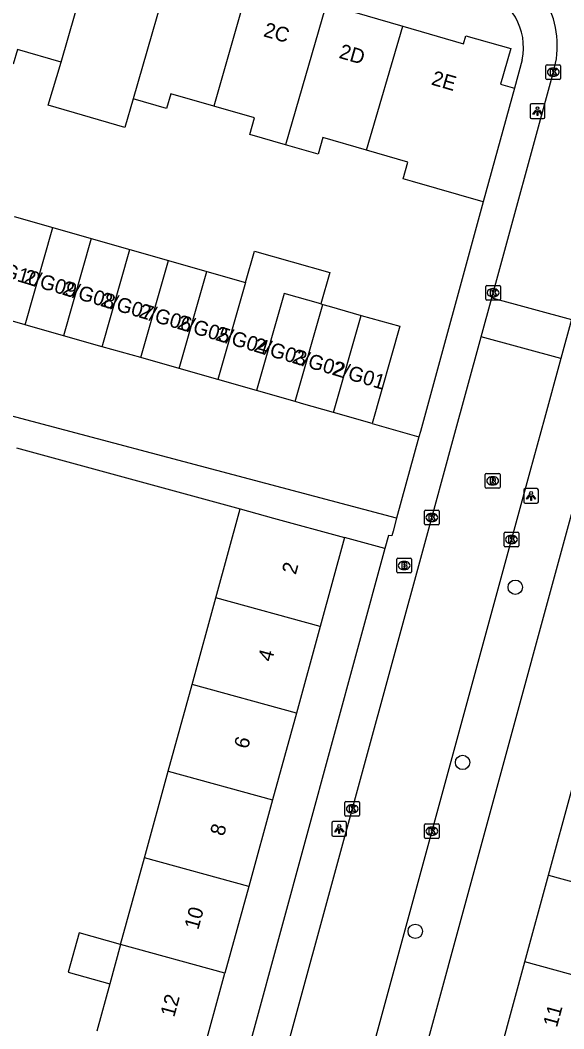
# Model space of a CAD drawing. Extents: x 159822 to 160765, y 380693 to 381634.
# Drawn here: x 160297.8 to 160334.7, y 381108.1 to 381176.6 of the extents above; entities that cross this region are included whole.
import ezdxf

# ---------------------------------------------------------------- set-up
doc = ezdxf.new("R2010")
doc.units = 0
for name, color, linetype in [('IMGEO_Boom', 7, 'Continuous'), ('IMGEO_Brandkraan', 7, 'Continuous'), ('IMGEO_Erf', 7, 'Continuous'), ('IMGEO_Kolk', 7, 'Continuous'), ('IMGEO_Lichtpunt', 7, 'Continuous'), ('IMGEO_Muur', 7, 'Continuous'), ('IMGEO_Pand', 7, 'Continuous'), ('IMGEO_Pand_nummerreeks', 7, 'Continuous'), ('IMGEO_Rijbaan_lokaal_open', 7, 'Continuous'), ('IMGEO_Rioolput', 7, 'Continuous'), ('IMGEO_Voetpad_open', 7, 'Continuous')]:
    doc.layers.add(name, color=color, linetype=linetype)

msp = doc.modelspace()

# ---------------------------------------------------------------- linework, layer by layer
at = {"layer": 'IMGEO_Boom'}
for centre in [(160331.394, 381138.096), (160327.814, 381126.2), (160324.601, 381114.736)]:
    msp.add_circle(centre, 0.489, dxfattribs=at)
at = {"layer": 'IMGEO_Brandkraan'}
for p, q in [((160323.345, 381139.141), (160323.345, 381139.993)), ((160323.42, 381140.067), (160324.272, 381140.067)), ((160323.833, 381139.847), (160323.858, 381139.847)), ((160324.346, 381139.993), (160324.346, 381139.141)), ((160324.272, 381139.067), (160323.42, 381139.067)), ((160323.856, 381139.287), (160323.831, 381139.287))]:
    msp.add_line(p, q, dxfattribs=at)
for points in [[(160323.345, 381139.141), (160323.345, 381139.993)], [(160323.42, 381140.067), (160324.272, 381140.067)], [(160323.693, 381139.767), (160323.693, 381139.367), (160323.906, 381139.367)], [(160323.924, 381139.767), (160323.693, 381139.767)], [(160323.872, 381139.686), (160323.818, 381139.686), (160323.818, 381139.61)], [(160323.818, 381139.61), (160323.871, 381139.61)], [(160324.346, 381139.993), (160324.346, 381139.141)], [(160324.272, 381139.067), (160323.42, 381139.067)], [(160323.88, 381139.534), (160323.818, 381139.534), (160323.818, 381139.453)], [(160323.818, 381139.453), (160323.88, 381139.453)]]:
    msp.add_lwpolyline(points, dxfattribs=at)
for centre, radius, start, end in [((160323.422, 381139.991), 0.0765, 91.55205, 178.44795), ((160323.422, 381139.991), 0.0765, 91.55205, 178.44795), ((160323.873, 381139.648), 0.0379, 267.82845, 90.93552), ((160323.928, 381139.622), 0.145, 59.4692, 91.53667), ((160323.953, 381139.669), 0.0922, 285.51372, 58.15012), ((160323.958, 381139.477), 0.105, 301.31148, 78.98903), ((160324.27, 381139.991), 0.0765, 1.55205, 88.44795), ((160324.27, 381139.991), 0.0765, 1.55205, 88.44795), ((160323.422, 381139.143), 0.0765, 181.55205, 268.44795), ((160323.422, 381139.143), 0.0765, 181.55205, 268.44795), ((160323.881, 381139.493), 0.0404, 269.87594, 90.50774), ((160323.912, 381139.618), 0.251, 268.66757, 293.53466), ((160324.27, 381139.143), 0.0765, 271.55205, 358.44795), ((160324.27, 381139.143), 0.0765, 271.55205, 358.44795)]:
    msp.add_arc(centre, radius, start, end, dxfattribs=at)
for centre, major_axis, ratio, start_param, end_param in [((160323.832, 381139.567), (-0.387, 0.002), 0.722429, 4.712389, 7.853982), ((160323.857, 381139.567), (-0.39, 0.002), 0.717154, 1.570796, 4.712389)]:
    msp.add_ellipse(centre, major_axis=major_axis, ratio=ratio, start_param=start_param, end_param=end_param, dxfattribs=at)
at = {"layer": 'IMGEO_Erf'}
msp.add_lwpolyline([(160321.675, 381149.201), (160324.851, 381148.297)], dxfattribs=at)
at = {"layer": 'IMGEO_Kolk'}
for p, q in [((160333.476, 381172.635), (160333.476, 381173.487)), ((160333.551, 381173.561), (160334.403, 381173.561)), ((160333.964, 381173.341), (160333.989, 381173.341)), ((160334.477, 381173.487), (160334.477, 381172.635)), ((160334.403, 381172.561), (160333.551, 381172.561)), ((160333.987, 381172.781), (160333.962, 381172.781)), ((160329.388, 381157.659), (160329.388, 381158.511)), ((160329.463, 381158.585), (160330.315, 381158.585)), ((160329.876, 381158.365), (160329.901, 381158.365)), ((160330.389, 381158.511), (160330.389, 381157.659)), ((160330.315, 381157.585), (160329.463, 381157.585)), ((160329.899, 381157.805), (160329.874, 381157.805)), ((160325.226, 381142.404), (160325.226, 381143.256)), ((160325.301, 381143.33), (160326.153, 381143.33)), ((160325.714, 381143.11), (160325.739, 381143.11)), ((160326.227, 381143.256), (160326.227, 381142.404)), ((160326.153, 381142.33), (160325.301, 381142.33)), ((160325.737, 381142.55), (160325.712, 381142.55)), ((160330.635, 381140.906), (160330.635, 381141.758)), ((160330.71, 381141.832), (160331.562, 381141.832)), ((160331.123, 381141.612), (160331.148, 381141.612)), ((160331.636, 381141.758), (160331.636, 381140.906)), ((160331.146, 381141.052), (160331.121, 381141.052)), ((160331.562, 381140.832), (160330.71, 381140.832)), ((160319.822, 381122.621), (160319.822, 381123.473)), ((160319.897, 381123.547), (160320.749, 381123.547)), ((160320.31, 381123.327), (160320.335, 381123.327)), ((160320.823, 381123.473), (160320.823, 381122.621)), ((160320.749, 381122.547), (160319.897, 381122.547)), ((160320.333, 381122.767), (160320.308, 381122.767)), ((160325.231, 381121.106), (160325.231, 381121.958)), ((160325.306, 381122.032), (160326.158, 381122.032)), ((160325.719, 381121.812), (160325.744, 381121.812)), ((160326.232, 381121.958), (160326.232, 381121.106)), ((160325.742, 381121.252), (160325.717, 381121.252)), ((160326.158, 381121.032), (160325.306, 381121.032))]:
    msp.add_line(p, q, dxfattribs=at)
for points in [[(160333.476, 381172.635), (160333.476, 381173.487)], [(160333.551, 381173.561), (160334.403, 381173.561)], [(160333.797, 381173.261), (160333.92, 381173.261), (160333.92, 381173.11), (160334.05, 381173.261), (160334.214, 381173.261), (160334.068, 381173.11), (160334.221, 381172.861), (160334.069, 381172.861), (160333.984, 381173.025), (160333.92, 381172.958), (160333.92, 381172.861), (160333.797, 381172.861), (160333.797, 381173.261)], [(160334.477, 381173.487), (160334.477, 381172.635)], [(160334.403, 381172.561), (160333.551, 381172.561)], [(160329.388, 381157.659), (160329.388, 381158.511)], [(160329.463, 381158.585), (160330.315, 381158.585)], [(160329.709, 381158.285), (160329.832, 381158.285), (160329.832, 381158.134), (160329.962, 381158.285), (160330.126, 381158.285), (160329.98, 381158.134), (160330.133, 381157.885), (160329.981, 381157.885), (160329.896, 381158.049), (160329.832, 381157.982), (160329.832, 381157.885), (160329.709, 381157.885), (160329.709, 381158.285)], [(160330.389, 381158.511), (160330.389, 381157.659)], [(160330.315, 381157.585), (160329.463, 381157.585)], [(160325.226, 381142.404), (160325.226, 381143.256)], [(160325.301, 381143.33), (160326.153, 381143.33)], [(160325.547, 381143.03), (160325.67, 381143.03), (160325.67, 381142.879), (160325.8, 381143.03), (160325.964, 381143.03), (160325.818, 381142.879), (160325.971, 381142.63), (160325.819, 381142.63), (160325.734, 381142.794), (160325.67, 381142.727), (160325.67, 381142.63), (160325.547, 381142.63), (160325.547, 381143.03)], [(160326.227, 381143.256), (160326.227, 381142.404)], [(160326.153, 381142.33), (160325.301, 381142.33)], [(160330.635, 381140.906), (160330.635, 381141.758)], [(160330.71, 381141.832), (160331.562, 381141.832)], [(160331.636, 381141.758), (160331.636, 381140.906)], [(160330.956, 381141.532), (160331.079, 381141.532), (160331.079, 381141.381), (160331.209, 381141.532), (160331.373, 381141.532), (160331.227, 381141.381), (160331.38, 381141.132), (160331.228, 381141.132), (160331.143, 381141.296), (160331.079, 381141.229), (160331.079, 381141.132), (160330.956, 381141.132), (160330.956, 381141.532)], [(160331.562, 381140.832), (160330.71, 381140.832)], [(160319.822, 381122.621), (160319.822, 381123.473)], [(160319.897, 381123.547), (160320.749, 381123.547)], [(160320.143, 381123.247), (160320.266, 381123.247), (160320.266, 381123.096), (160320.396, 381123.247), (160320.56, 381123.247), (160320.414, 381123.096), (160320.567, 381122.847), (160320.415, 381122.847), (160320.33, 381123.011), (160320.266, 381122.944), (160320.266, 381122.847), (160320.143, 381122.847), (160320.143, 381123.247)], [(160320.823, 381123.473), (160320.823, 381122.621)], [(160320.749, 381122.547), (160319.897, 381122.547)], [(160325.231, 381121.106), (160325.231, 381121.958)], [(160325.306, 381122.032), (160326.158, 381122.032)], [(160326.232, 381121.958), (160326.232, 381121.106)], [(160325.552, 381121.732), (160325.675, 381121.732), (160325.675, 381121.581), (160325.805, 381121.732), (160325.969, 381121.732), (160325.823, 381121.581), (160325.976, 381121.332), (160325.824, 381121.332), (160325.739, 381121.496), (160325.675, 381121.429), (160325.675, 381121.332), (160325.552, 381121.332), (160325.552, 381121.732)], [(160326.158, 381121.032), (160325.306, 381121.032)]]:
    msp.add_lwpolyline(points, dxfattribs=at)
for centre, start, end in [((160333.553, 381173.485), 91.55205, 178.44795), ((160333.553, 381173.485), 91.55205, 178.44795), ((160334.401, 381173.485), 1.55205, 88.44795), ((160334.401, 381173.485), 1.55205, 88.44795), ((160333.553, 381172.637), 181.55205, 268.44795), ((160333.553, 381172.637), 181.55205, 268.44795), ((160334.401, 381172.637), 271.55205, 358.44795), ((160334.401, 381172.637), 271.55205, 358.44795), ((160329.465, 381158.509), 91.55205, 178.44795), ((160329.465, 381158.509), 91.55205, 178.44795), ((160330.313, 381158.509), 1.55205, 88.44795), ((160330.313, 381158.509), 1.55205, 88.44795), ((160329.465, 381157.661), 181.55205, 268.44795), ((160329.465, 381157.661), 181.55205, 268.44795), ((160330.313, 381157.661), 271.55205, 358.44795), ((160330.313, 381157.661), 271.55205, 358.44795), ((160325.303, 381143.254), 91.55205, 178.44795), ((160325.303, 381143.254), 91.55205, 178.44795), ((160326.151, 381143.254), 1.55205, 88.44795), ((160326.151, 381143.254), 1.55205, 88.44795), ((160325.303, 381142.406), 181.55205, 268.44795), ((160325.303, 381142.406), 181.55205, 268.44795), ((160326.151, 381142.406), 271.55205, 358.44795), ((160326.151, 381142.406), 271.55205, 358.44795), ((160330.712, 381141.756), 91.55205, 178.44795), ((160330.712, 381141.756), 91.55205, 178.44795), ((160331.56, 381141.756), 1.55205, 88.44795), ((160331.56, 381141.756), 1.55205, 88.44795), ((160330.712, 381140.908), 181.55205, 268.44795), ((160330.712, 381140.908), 181.55205, 268.44795), ((160331.56, 381140.908), 271.55205, 358.44795), ((160331.56, 381140.908), 271.55205, 358.44795), ((160319.899, 381123.471), 91.55205, 178.44795), ((160319.899, 381123.471), 91.55205, 178.44795), ((160320.747, 381123.471), 1.55205, 88.44795), ((160320.747, 381123.471), 1.55205, 88.44795), ((160319.899, 381122.623), 181.55205, 268.44795), ((160319.899, 381122.623), 181.55205, 268.44795), ((160320.747, 381122.623), 271.55205, 358.44795), ((160320.747, 381122.623), 271.55205, 358.44795), ((160325.308, 381121.956), 91.55205, 178.44795), ((160325.308, 381121.956), 91.55205, 178.44795), ((160326.156, 381121.956), 1.55205, 88.44795), ((160326.156, 381121.956), 1.55205, 88.44795), ((160325.308, 381121.108), 181.55205, 268.44795), ((160325.308, 381121.108), 181.55205, 268.44795), ((160326.156, 381121.108), 271.55205, 358.44795), ((160326.156, 381121.108), 271.55205, 358.44795)]:
    msp.add_arc(centre, 0.0765, start, end, dxfattribs=at)
for centre, major_axis, ratio, start_param, end_param in [((160333.963, 381173.061), (-0.387, 0.002), 0.722429, 4.712389, 7.853982), ((160333.988, 381173.061), (-0.39, 0.002), 0.717154, 1.570796, 4.712389), ((160329.875, 381158.085), (-0.387, 0.002), 0.722429, 4.712389, 7.853982), ((160329.9, 381158.085), (-0.39, 0.002), 0.717154, 1.570796, 4.712389), ((160325.713, 381142.83), (-0.387, 0.002), 0.722429, 4.712389, 7.853982), ((160325.738, 381142.83), (-0.39, 0.002), 0.717154, 1.570796, 4.712389), ((160331.122, 381141.332), (-0.387, 0.002), 0.722429, 4.712389, 7.853982), ((160331.147, 381141.332), (-0.39, 0.002), 0.717154, 1.570796, 4.712389), ((160320.309, 381123.047), (-0.387, 0.002), 0.722429, 4.712389, 7.853982), ((160320.334, 381123.047), (-0.39, 0.002), 0.717154, 1.570796, 4.712389), ((160325.718, 381121.532), (-0.387, 0.002), 0.722429, 4.712389, 7.853982), ((160325.743, 381121.532), (-0.39, 0.002), 0.717154, 1.570796, 4.712389)]:
    msp.add_ellipse(centre, major_axis=major_axis, ratio=ratio, start_param=start_param, end_param=end_param, dxfattribs=at)
at = {"layer": 'IMGEO_Lichtpunt'}
for p, q in [((160332.408, 381170.816), (160332.408, 381170.009)), ((160332.408, 381170.816), (160332.408, 381170.009)), ((160333.31, 381170.911), (160332.502, 381170.911)), ((160333.31, 381170.911), (160332.502, 381170.911)), ((160333.404, 381170.009), (160333.404, 381170.816)), ((160333.404, 381170.009), (160333.404, 381170.816)), ((160332.502, 381169.915), (160333.31, 381169.915)), ((160332.502, 381169.915), (160333.31, 381169.915)), ((160331.968, 381144.692), (160331.968, 381143.885)), ((160331.968, 381144.692), (160331.968, 381143.885)), ((160332.87, 381144.787), (160332.062, 381144.787)), ((160332.87, 381144.787), (160332.062, 381144.787)), ((160332.964, 381143.885), (160332.964, 381144.692)), ((160332.964, 381143.885), (160332.964, 381144.692)), ((160332.062, 381143.791), (160332.87, 381143.791)), ((160332.062, 381143.791), (160332.87, 381143.791)), ((160318.941, 381122.087), (160318.941, 381121.28)), ((160318.941, 381122.087), (160318.941, 381121.28)), ((160319.843, 381122.182), (160319.035, 381122.182)), ((160319.843, 381122.182), (160319.035, 381122.182)), ((160319.937, 381121.28), (160319.937, 381122.087)), ((160319.937, 381121.28), (160319.937, 381122.087)), ((160319.035, 381121.186), (160319.843, 381121.186)), ((160319.035, 381121.186), (160319.843, 381121.186))]:
    msp.add_line(p, q, dxfattribs=at)
for points in [[(160332.782, 381170.48), (160332.821, 381170.452), (160332.633, 381170.19), (160332.595, 381170.217), (160332.782, 381170.48)], [(160332.884, 381170.432), (160332.931, 381170.432), (160332.931, 381170.11), (160332.884, 381170.11), (160332.884, 381170.432)], [(160332.994, 381170.452), (160333.032, 381170.479), (160333.219, 381170.217), (160333.18, 381170.189), (160332.994, 381170.452)], [(160332.342, 381144.356), (160332.381, 381144.328), (160332.193, 381144.066), (160332.155, 381144.093), (160332.342, 381144.356)], [(160332.554, 381144.328), (160332.592, 381144.355), (160332.779, 381144.093), (160332.74, 381144.065), (160332.554, 381144.328)], [(160332.444, 381144.308), (160332.491, 381144.308), (160332.491, 381143.986), (160332.444, 381143.986), (160332.444, 381144.308)], [(160319.315, 381121.751), (160319.354, 381121.723), (160319.166, 381121.461), (160319.128, 381121.488), (160319.315, 381121.751)], [(160319.527, 381121.723), (160319.565, 381121.75), (160319.752, 381121.488), (160319.713, 381121.46), (160319.527, 381121.723)], [(160319.417, 381121.703), (160319.464, 381121.703), (160319.464, 381121.381), (160319.417, 381121.381), (160319.417, 381121.703)]]:
    msp.add_lwpolyline(points, dxfattribs=at)
for centre in [(160332.907, 381170.614), (160332.467, 381144.49), (160319.44, 381121.885)]:
    msp.add_circle(centre, 0.0994, dxfattribs=at)
for centre, start, end in [((160332.502, 381170.816), 90, 180), ((160332.502, 381170.816), 90, 180), ((160333.31, 381170.816), 0, 90), ((160333.31, 381170.816), 0, 90), ((160332.502, 381170.009), 180, 270), ((160332.502, 381170.009), 180, 270), ((160333.31, 381170.009), 270, 0), ((160333.31, 381170.009), 270, 360), ((160332.062, 381144.692), 90, 180), ((160332.062, 381144.692), 90, 180), ((160332.87, 381144.692), 0, 90), ((160332.87, 381144.692), 0, 90), ((160332.062, 381143.885), 180, 270), ((160332.062, 381143.885), 180, 270), ((160332.87, 381143.885), 270, 0), ((160332.87, 381143.885), 270, 360), ((160319.035, 381122.087), 90, 180), ((160319.035, 381122.087), 90, 180), ((160319.843, 381122.087), 0, 90), ((160319.843, 381122.087), 0, 90), ((160319.035, 381121.28), 180, 270), ((160319.035, 381121.28), 180, 270), ((160319.843, 381121.28), 270, 0), ((160319.843, 381121.28), 270, 360)]:
    msp.add_arc(centre, 0.0946, start, end, dxfattribs=at)
at = {"layer": 'IMGEO_Muur'}
for points in [[(160329.224, 381164.249), (160324.95, 381148.659)], [(160324.95, 381148.659), (160324.851, 381148.297)]]:
    msp.add_lwpolyline(points, dxfattribs=at)
at = {"layer": 'IMGEO_Pand'}
for points in [[(160300.546, 381173.74), (160302.975, 381182.173)], [(160308.326, 381181.233), (160305.442, 381171.243)], [(160313.324, 381179.174), (160310.912, 381170.754)], [(160318.713, 381178.224), (160315.781, 381168.136)], [(160318.713, 381178.224), (160319.759, 381177.922), (160319.603, 381177.382), (160323.754, 381176.183)], [(160321.293, 381167.762), (160323.754, 381176.183)], [(160323.754, 381176.183), (160327.884, 381174.99), (160328.041, 381175.534), (160331.087, 381174.655), (160330.393, 381172.254), (160331.343, 381171.98)], [(160300.546, 381173.74), (160297.577, 381174.597), (160297.291, 381173.607), (160294.92, 381174.292)], [(160305.442, 381171.243), (160304.869, 381169.31), (160299.666, 381170.813), (160300.546, 381173.74)], [(160331.343, 381171.98), (160329.224, 381164.249)], [(160310.912, 381170.754), (160308.004, 381171.594), (160307.713, 381170.587), (160305.442, 381171.243)], [(160315.781, 381168.136), (160313.367, 381168.833), (160313.69, 381169.952), (160310.912, 381170.754)], [(160321.293, 381167.762), (160318.323, 381168.619), (160317.999, 381167.496), (160315.781, 381168.136)], [(160329.224, 381164.249), (160324.421, 381165.636), (160323.782, 381165.821), (160324.108, 381166.949), (160321.293, 381167.762)], [(160297.356, 381163.266), (160299.976, 381162.52)], [(160298.095, 381155.916), (160299.976, 381162.52)], [(160299.976, 381162.52), (160302.596, 381161.774)], [(160302.596, 381161.774), (160300.715, 381155.17)], [(160302.596, 381161.774), (160305.216, 381161.027)], [(160303.335, 381154.424), (160305.216, 381161.027)], [(160305.216, 381161.027), (160307.835, 381160.281)], [(160313.075, 381158.789), (160313.677, 381160.905), (160318.794, 381159.448), (160318.191, 381157.332)], [(160305.955, 381153.678), (160307.835, 381160.281)], [(160307.835, 381160.281), (160310.455, 381159.535)], [(160308.575, 381152.931), (160310.455, 381159.535)], [(160310.455, 381159.535), (160313.075, 381158.789)], [(160313.075, 381158.789), (160311.195, 381152.185)], [(160318.191, 381157.332), (160315.695, 381158.043), (160313.815, 381151.439)], [(160298.095, 381155.916), (160295.475, 381156.662)], [(160316.435, 381150.693), (160318.315, 381157.297)], [(160318.191, 381157.332), (160318.315, 381157.297)], [(160318.315, 381157.297), (160318.747, 381157.174), (160320.935, 381156.551)], [(160319.054, 381149.947), (160320.935, 381156.551)], [(160320.935, 381156.551), (160323.555, 381155.805), (160321.675, 381149.201)], [(160300.715, 381155.17), (160298.095, 381155.916)], [(160303.335, 381154.424), (160300.715, 381155.17)], [(160305.955, 381153.678), (160303.335, 381154.424)], [(160308.575, 381152.931), (160305.955, 381153.678)], [(160311.195, 381152.185), (160308.575, 381152.931)], [(160313.815, 381151.439), (160311.195, 381152.185)], [(160316.435, 381150.693), (160313.815, 381151.439)], [(160319.054, 381149.947), (160316.867, 381150.57), (160316.435, 381150.693)], [(160321.675, 381149.201), (160319.054, 381149.947)], [(160311.054, 381137.382), (160312.711, 381143.413)], [(160312.711, 381143.413), (160314.978, 381142.79), (160319.799, 381141.465)], [(160319.799, 381141.465), (160318.141, 381135.433)], [(160309.437, 381131.499), (160311.054, 381137.382)], [(160318.141, 381135.433), (160311.054, 381137.382)], [(160318.141, 381135.433), (160316.525, 381129.552)], [(160307.821, 381125.616), (160309.437, 381131.499)], [(160316.525, 381129.552), (160309.437, 381131.499)], [(160316.525, 381129.552), (160314.909, 381123.669)], [(160306.205, 381119.735), (160307.821, 381125.616)], [(160307.821, 381125.616), (160314.909, 381123.669)], [(160333.654, 381118.54), (160335.259, 381124.426)], [(160314.909, 381123.669), (160313.293, 381117.788)], [(160304.588, 381113.852), (160306.205, 381119.735)], [(160313.293, 381117.788), (160306.205, 381119.735)], [(160332.049, 381112.655), (160333.654, 381118.54)], [(160333.654, 381118.54), (160340.747, 381116.605)], [(160313.293, 381117.788), (160311.676, 381111.905)], [(160304.588, 381113.852), (160301.77, 381114.626), (160301.036, 381111.954), (160303.854, 381111.18)], [(160304.588, 381113.852), (160303.854, 381111.18)], [(160311.676, 381111.905), (160304.588, 381113.852)], [(160330.444, 381106.77), (160332.049, 381112.655)], [(160339.142, 381110.721), (160332.049, 381112.655)], [(160310.06, 381106.023), (160311.676, 381111.905)], [(160303.854, 381111.18), (160302.972, 381107.97)]]:
    msp.add_lwpolyline(points, dxfattribs=at)
at = {"layer": 'IMGEO_Rijbaan_lokaal_open'}
for points in [[(160329.797, 381157.745), (160333.981, 381173.071)], [(160329.073, 381155.092), (160329.797, 381157.745)], [(160329.797, 381157.745), (160335.211, 381156.266)], [(160335.211, 381156.266), (160334.487, 381153.613)], [(160314.225, 381100.7), (160314.361, 381101.203), (160325.309, 381141.305), (160327.152, 381148.057), (160329.073, 381155.092)], [(160334.487, 381153.613), (160329.073, 381155.092)], [(160334.487, 381153.613), (160333.376, 381149.541), (160332.388, 381145.92), (160320.229, 381101.372), (160319.645, 381099.225)]]:
    msp.add_lwpolyline(points, dxfattribs=at)
msp.add_arc((160328.055, 381174.88), 6.196, 343.02644, 73.66931, dxfattribs=at)
at = {"layer": 'IMGEO_Rioolput'}
for p, q in [((160329.359, 381144.892), (160329.359, 381145.744)), ((160329.434, 381145.818), (160330.286, 381145.818)), ((160330.36, 381145.744), (160330.36, 381144.892)), ((160329.87, 381145.038), (160329.845, 381145.038)), ((160329.847, 381145.598), (160329.872, 381145.598)), ((160330.286, 381144.818), (160329.434, 381144.818))]:
    msp.add_line(p, q, dxfattribs=at)
for points in [[(160329.359, 381144.892), (160329.359, 381145.744)], [(160329.434, 381145.818), (160330.286, 381145.818)], [(160330.36, 381145.744), (160330.36, 381144.892)], [(160329.948, 381145.516), (160329.696, 381145.518), (160329.696, 381145.118)], [(160329.696, 381145.118), (160329.82, 381145.118), (160329.82, 381145.28), (160329.831, 381145.28)], [(160329.874, 381145.437), (160329.82, 381145.437), (160329.82, 381145.356)], [(160329.82, 381145.356), (160329.872, 381145.356)], [(160329.878, 381145.251), (160329.949, 381145.118), (160330.089, 381145.118), (160330.024, 381145.244)], [(160330.286, 381144.818), (160329.434, 381144.818)]]:
    msp.add_lwpolyline(points, dxfattribs=at)
for centre, radius, start, end in [((160329.436, 381145.742), 0.0765, 91.55205, 178.44795), ((160329.436, 381145.742), 0.0765, 91.55205, 178.44795), ((160330.284, 381145.742), 0.0765, 1.55205, 88.44795), ((160330.284, 381145.742), 0.0765, 1.55205, 88.44795), ((160329.83, 381145.227), 0.0533, 26.02933, 88.69889), ((160329.856, 381145.545), 0.19, 274.7715, 282.96867), ((160329.88, 381145.341), 0.0964, 77.00612, 93.18647), ((160329.894, 381145.398), 0.0378, 276.66336, 79.67722), ((160329.947, 381145.406), 0.109, 350.36119, 89.41601), ((160329.945, 381145.406), 0.112, 277.58423, 350.98172), ((160329.929, 381145.191), 0.108, 29.51342, 73.79051), ((160329.436, 381144.894), 0.0765, 181.55205, 268.44795), ((160329.436, 381144.894), 0.0765, 181.55205, 268.44795), ((160330.284, 381144.894), 0.0765, 271.55205, 358.44795), ((160330.284, 381144.894), 0.0765, 271.55205, 358.44795)]:
    msp.add_arc(centre, radius, start, end, dxfattribs=at)
for centre, major_axis, ratio, start_param, end_param in [((160329.846, 381145.318), (-0.387, 0.002), 0.722429, 4.712389, 7.853982), ((160329.871, 381145.318), (-0.39, 0.002), 0.717154, 1.570796, 4.712389)]:
    msp.add_ellipse(centre, major_axis=major_axis, ratio=ratio, start_param=start_param, end_param=end_param, dxfattribs=at)
at = {"layer": 'IMGEO_Voetpad_open'}
for points in [[(160331.87, 381173.902), (160331.343, 381171.98)], [(160329.224, 381164.249), (160324.95, 381148.659), (160324.851, 381148.297)], [(160323.338, 381142.779), (160287.458, 381152.277)], [(160324.851, 381148.297), (160323.338, 381142.779)], [(160297.519, 381147.564), (160312.711, 381143.413)], [(160324.03, 381102.036), (160335.349, 381143.537)], [(160323.338, 381142.779), (160323.099, 381141.909), (160323.01, 381141.585), (160322.79, 381141.612), (160322.546, 381140.716)], [(160322.546, 381140.716), (160319.799, 381141.465)], [(160322.546, 381140.716), (160311.809, 381101.359)]]:
    msp.add_lwpolyline(points, dxfattribs=at)
msp.add_arc((160327.812, 381174.73), 4.141, 348.4708, 71.06576, dxfattribs=at)

# ---------------------------------------------------------------- texts
at = {"layer": 'IMGEO_Pand_nummerreeks'}
for s, rotation, p in [('2C', 344.10436, (160314.234, 381175.504)), ('2D', 343.89493, (160319.362, 381174.037)), ('2E', 343.88843, (160325.638, 381172.224)), ('2/G10', 343.47613, (160295.435, 381159.494)), ('2/G09', 343.47613, (160297.945, 381158.749)), ('2/G08', 343.47613, (160300.556, 381157.975)), ('2/G07', 343.47613, (160303.157, 381157.203)), ('2/G06', 343.47613, (160305.761, 381156.431)), ('2/G05', 343.47613, (160308.365, 381155.658)), ('2/G04', 343.4759, (160310.969, 381154.885)), ('2/G03', 343.4759, (160313.574, 381154.113)), ('2/G02', 343.47613, (160316.171, 381153.342)), ('2/G01', 343.47613, (160318.887, 381152.536)), ('2', 74.63489, (160316.482, 381138.906)), ('4', 74.63489, (160314.856, 381132.988)), ('6', 74.63489, (160313.229, 381127.069)), ('8', 74.63489, (160311.603, 381121.153)), ('10', 74.63489, (160309.856, 381114.789)), ('12', 74.63348, (160308.226, 381108.863)), ('11', 74.74418, (160334.224, 381108.167))]:
    msp.add_text(s, height=1, rotation=rotation, dxfattribs=at).set_placement(p)

doc.saveas('drawing.dxf')
